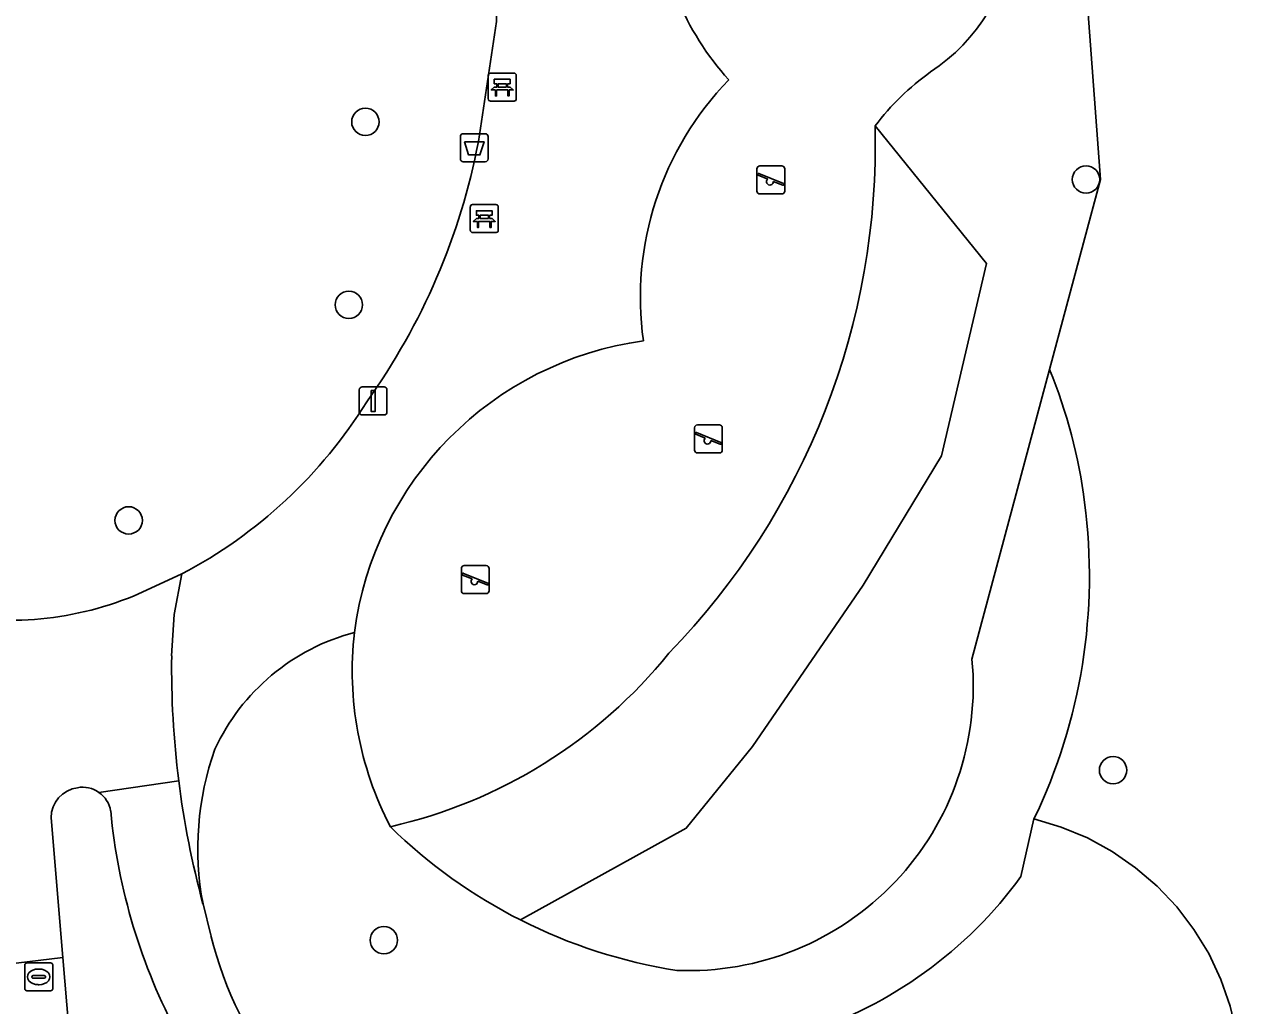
# Model space of a CAD drawing. Extents: x 162989 to 165008, y 383432 to 384338.
# Drawn here: x 164254.78 to 164298.3, y 383964.81 to 383999.9 of the extents above; entities that cross this region are included whole.
import ezdxf

# ---------------------------------------------------------------- set-up
doc = ezdxf.new("R2010")
doc.units = 0
for name, color, linetype in [('IMGEO_Afvalbak', 7, 'Continuous'), ('IMGEO_Bank', 7, 'Continuous'), ('IMGEO_Boom', 7, 'Continuous'), ('IMGEO_Brandkraan', 7, 'Continuous'), ('IMGEO_Groenvoorziening', 7, 'Continuous'), ('IMGEO_Lichtmast', 7, 'Continuous'), ('IMGEO_Speelvoorziening', 7, 'Continuous'), ('IMGEO_Terreindeel_zand', 7, 'Continuous'), ('IMGEO_Voetpad_halfverhard', 7, 'Continuous'), ('IMGEO_Voetpad_open', 7, 'Continuous')]:
    doc.layers.add(name, color=color, linetype=linetype)

msp = doc.modelspace()

# ---------------------------------------------------------------- linework, layer by layer
at = {"layer": 'IMGEO_Afvalbak'}
for p, q in [((164270.372, 383995.088), (164270.372, 383995.888)), ((164270.372, 383995.888), (164270.372, 383995.088)), ((164270.472, 383995.988), (164271.262, 383995.988)), ((164271.262, 383995.988), (164270.472, 383995.988)), ((164271.362, 383995.888), (164271.362, 383995.088)), ((164271.362, 383995.088), (164271.362, 383995.888)), ((164271.262, 383994.988), (164270.472, 383994.988)), ((164270.472, 383994.988), (164271.262, 383994.988))]:
    msp.add_line(p, q, dxfattribs=at)
msp.add_lwpolyline([(164270.515, 383995.702), (164271.219, 383995.702), (164271.07, 383995.232), (164270.664, 383995.232), (164270.515, 383995.702)], dxfattribs=at)
for centre, start, end in [((164270.472, 383995.888), 90, 180), ((164270.472, 383995.888), 90, 180), ((164271.262, 383995.888), 0, 90), ((164271.262, 383995.888), 360, 90), ((164270.472, 383995.088), 180, 270), ((164270.472, 383995.088), 180, 270), ((164271.262, 383995.088), 270, 0), ((164271.262, 383995.088), 270, 0)]:
    msp.add_arc(centre, 0.1, start, end, dxfattribs=at)
at = {"layer": 'IMGEO_Bank'}
for p, q in [((164271.367, 383997.231), (164271.367, 383998.072)), ((164271.367, 383998.072), (164271.367, 383997.231)), ((164271.442, 383998.156), (164272.283, 383998.156)), ((164272.283, 383998.156), (164271.442, 383998.156)), ((164272.367, 383998.081), (164272.367, 383997.24)), ((164272.367, 383997.24), (164272.367, 383998.081)), ((164272.064, 383997.554), (164271.671, 383997.554)), ((164271.676, 383997.662), (164271.676, 383997.768)), ((164271.72, 383997.768), (164271.72, 383997.662)), ((164272.008, 383997.774), (164271.726, 383997.774)), ((164271.726, 383997.656), (164272.008, 383997.656)), ((164272.014, 383997.662), (164272.014, 383997.768)), ((164272.058, 383997.768), (164272.058, 383997.662)), ((164272.292, 383997.156), (164271.451, 383997.156)), ((164271.451, 383997.156), (164272.292, 383997.156)), ((164270.726, 383992.531), (164270.726, 383993.372)), ((164270.726, 383993.372), (164270.726, 383992.531)), ((164270.801, 383993.456), (164271.642, 383993.456)), ((164271.642, 383993.456), (164270.801, 383993.456)), ((164271.726, 383993.381), (164271.726, 383992.54)), ((164271.726, 383992.54), (164271.726, 383993.381)), ((164271.423, 383992.854), (164271.03, 383992.854)), ((164271.035, 383992.962), (164271.035, 383993.068)), ((164271.079, 383993.068), (164271.079, 383992.962)), ((164271.367, 383993.074), (164271.085, 383993.074)), ((164271.085, 383992.956), (164271.367, 383992.956)), ((164271.373, 383992.962), (164271.373, 383993.068)), ((164271.417, 383993.068), (164271.417, 383992.962)), ((164271.651, 383992.456), (164270.81, 383992.456)), ((164270.81, 383992.456), (164271.651, 383992.456))]:
    msp.add_line(p, q, dxfattribs=at)
for points in [[(164271.67, 383997.774), (164271.584, 383997.774), (164271.584, 383997.935), (164272.147, 383997.935), (164272.147, 383997.774), (164272.064, 383997.774)], [(164271.614, 383997.554), (164271.472, 383997.554), (164271.584, 383997.656), (164271.67, 383997.656)], [(164271.664, 383997.547), (164271.664, 383997.34), (164271.621, 383997.34), (164271.621, 383997.547)], [(164272.064, 383997.656), (164272.147, 383997.656), (164272.259, 383997.554), (164272.12, 383997.554)], [(164272.114, 383997.547), (164272.114, 383997.34), (164272.07, 383997.34), (164272.07, 383997.547)], [(164271.029, 383993.074), (164270.943, 383993.074), (164270.943, 383993.235), (164271.506, 383993.235), (164271.506, 383993.074), (164271.423, 383993.074)], [(164270.973, 383992.854), (164270.831, 383992.854), (164270.943, 383992.956), (164271.029, 383992.956)], [(164271.023, 383992.847), (164271.023, 383992.64), (164270.98, 383992.64), (164270.98, 383992.847)], [(164271.423, 383992.956), (164271.506, 383992.956), (164271.618, 383992.854), (164271.479, 383992.854)], [(164271.473, 383992.847), (164271.473, 383992.64), (164271.429, 383992.64), (164271.429, 383992.847)]]:
    msp.add_lwpolyline(points, dxfattribs=at)
for centre, radius, start, end in [((164271.445, 383998.078), 0.0779, 92.4484, 184.2845), ((164271.445, 383998.078), 0.0779, 92.4484, 184.2845), ((164272.289, 383998.078), 0.0779, 2.4484, 94.2845), ((164272.289, 383998.078), 0.0779, 2.4484, 94.2845), ((164271.614, 383997.547), 0.00671, 2.8957, 87.1043), ((164271.671, 383997.547), 0.00671, 92.8957, 177.1043), ((164271.669, 383997.767), 0.00671, 2.8957, 87.1043), ((164271.669, 383997.663), 0.00671, 272.8957, 357.1043), ((164271.726, 383997.767), 0.00671, 92.8957, 177.1043), ((164271.726, 383997.663), 0.00671, 182.8957, 267.1043), ((164272.008, 383997.767), 0.00671, 2.8957, 87.1043), ((164272.008, 383997.663), 0.00671, 272.8957, 357.1043), ((164272.065, 383997.767), 0.00671, 92.8957, 177.1043), ((164272.065, 383997.663), 0.00671, 182.8957, 267.1043), ((164272.063, 383997.547), 0.00671, 2.8957, 87.1043), ((164272.12, 383997.547), 0.00671, 92.8957, 177.1043), ((164271.445, 383997.234), 0.0779, 182.4484, 274.2845), ((164271.445, 383997.234), 0.0779, 182.4484, 274.2845), ((164272.289, 383997.234), 0.0779, 272.4484, 4.2845), ((164272.289, 383997.234), 0.0779, 272.4484, 4.2845), ((164270.804, 383993.378), 0.0779, 92.4484, 184.2845), ((164270.804, 383993.378), 0.0779, 92.4484, 184.2845), ((164271.648, 383993.378), 0.0779, 2.4484, 94.2845), ((164271.648, 383993.378), 0.0779, 2.4484, 94.2845), ((164270.973, 383992.847), 0.00671, 2.8957, 87.1043), ((164271.03, 383992.847), 0.00671, 92.8957, 177.1043), ((164271.028, 383993.067), 0.00671, 2.8957, 87.1043), ((164271.028, 383992.963), 0.00671, 272.8957, 357.1043), ((164271.085, 383993.067), 0.00671, 92.8957, 177.1043), ((164271.085, 383992.963), 0.00671, 182.8957, 267.1043), ((164271.367, 383993.067), 0.00671, 2.8957, 87.1043), ((164271.367, 383992.963), 0.00671, 272.8957, 357.1043), ((164271.424, 383993.067), 0.00671, 92.8957, 177.1043), ((164271.424, 383992.963), 0.00671, 182.8957, 267.1043), ((164271.422, 383992.847), 0.00671, 2.8957, 87.1043), ((164271.479, 383992.847), 0.00671, 92.8957, 177.1043), ((164270.804, 383992.534), 0.0779, 182.4484, 274.2845), ((164270.804, 383992.534), 0.0779, 182.4484, 274.2845), ((164271.648, 383992.534), 0.0779, 272.4484, 4.2845), ((164271.648, 383992.534), 0.0779, 272.4484, 4.2845)]:
    msp.add_arc(centre, radius, start, end, dxfattribs=at)
at = {"layer": 'IMGEO_Boom'}
for centre in [(164266.973, 383996.411), (164292.739, 383994.351), (164266.385, 383989.869), (164258.51, 383982.161), (164293.706, 383973.23), (164267.637, 383967.15)]:
    msp.add_circle(centre, 0.489, dxfattribs=at)
at = {"layer": 'IMGEO_Brandkraan'}
for p, q in [((164254.794, 383965.41), (164254.794, 383966.262)), ((164254.869, 383966.336), (164255.721, 383966.336)), ((164255.795, 383966.262), (164255.795, 383965.41)), ((164255.053, 383965.83), (164255.053, 383965.842)), ((164255.491, 383965.793), (164255.093, 383965.793)), ((164255.096, 383965.879), (164255.494, 383965.879)), ((164255.282, 383966.116), (164255.307, 383966.116)), ((164255.537, 383965.842), (164255.537, 383965.83)), ((164255.721, 383965.336), (164254.869, 383965.336)), ((164255.305, 383965.556), (164255.28, 383965.556))]:
    msp.add_line(p, q, dxfattribs=at)
for points in [[(164254.794, 383965.41), (164254.794, 383966.262)], [(164254.869, 383966.336), (164255.721, 383966.336)], [(164255.795, 383966.262), (164255.795, 383965.41)], [(164255.721, 383965.336), (164254.869, 383965.336)]]:
    msp.add_lwpolyline(points, dxfattribs=at)
for centre, radius, start, end in [((164254.871, 383966.26), 0.0765, 91.552, 178.448), ((164254.871, 383966.26), 0.0765, 91.552, 178.448), ((164255.719, 383966.26), 0.0765, 1.552, 88.448), ((164255.719, 383966.26), 0.0765, 1.552, 88.448), ((164255.093, 383965.839), 0.0403, 85.8775, 175.7526), ((164255.09, 383965.829), 0.0366, 178.938, 274.7102), ((164255.494, 383965.836), 0.043, 264.8664, 352.4533), ((164255.498, 383965.841), 0.0386, 1.7309, 96.639), ((164254.871, 383965.412), 0.0765, 181.552, 268.448), ((164254.871, 383965.412), 0.0765, 181.552, 268.448), ((164255.719, 383965.412), 0.0765, 271.552, 358.448), ((164255.719, 383965.412), 0.0765, 271.552, 358.448)]:
    msp.add_arc(centre, radius, start, end, dxfattribs=at)
for centre, major_axis, ratio, start_param, end_param in [((164255.281, 383965.836), (-0.387, 0.002), 0.722429, 4.712389, 7.853982), ((164255.306, 383965.836), (-0.39, 0.002), 0.717154, 1.570796, 4.712389)]:
    msp.add_ellipse(centre, major_axis=major_axis, ratio=ratio, start_param=start_param, end_param=end_param, dxfattribs=at)
at = {"layer": 'IMGEO_Groenvoorziening'}
for points in [[(164288.662, 383977.2), (164291.436, 383987.559), (164293.255, 383994.351), (164292.153, 384009.25), (164298.429, 384010.231), (164302.896, 384010.93), (164302.184, 384018.925), (164303.688, 384019.058), (164302.638, 384030.22), (164301.02, 384044.871), (164300.356, 384050.053), (164296.87, 384049.974)], [(164290.879, 383971.484), (164291.851, 383971.193), (164292.788, 383970.802), (164293.679, 383970.315), (164294.514, 383969.738), (164295.284, 383969.077), (164295.981, 383968.339), (164296.597, 383967.532), (164297.125, 383966.665), (164297.559, 383965.747), (164297.895, 383964.79), (164298.179, 383963.584), (164302.701, 383965.175), (164298.429, 384010.231), (164292.153, 384009.25), (164293.255, 383994.351), (164291.436, 383987.559)], [(164271.013, 383995.709), (164271.664, 384000), (164271.682, 384000.988)], [(164272.522, 383967.87), (164278.449, 383971.153), (164280.817, 383974.075), (164284.774, 383979.848), (164287.568, 383984.471), (164289.185, 383991.35), (164285.198, 383996.269)], [(164285.198, 383996.269), (164289.185, 383991.35), (164287.568, 383984.471), (164284.774, 383979.848), (164280.817, 383974.075), (164278.449, 383971.153), (164272.522, 383967.87)], [(164291.436, 383987.559), (164288.662, 383977.2)], [(164258.685, 383979.455), (164260.414, 383980.246)], [(164255.736, 383971.524), (164256.154, 383966.522), (164257.974, 383944.95)], [(164290.412, 383969.419), (164290.879, 383971.484)], [(164296.828, 383963.108), (164298.179, 383963.584), (164297.895, 383964.79), (164297.559, 383965.747), (164297.125, 383966.665), (164296.597, 383967.532), (164295.981, 383968.339), (164295.284, 383969.077), (164294.514, 383969.738), (164293.679, 383970.315), (164292.788, 383970.802), (164291.851, 383971.193), (164290.879, 383971.484), (164290.412, 383969.419)], [(164261.168, 383968.448), (164261.446, 383967.321)]]:
    msp.add_lwpolyline(points, dxfattribs=at)
for centre, radius, start, end in [((164283.431, 384003.87), 6.801, 303.4823, 44.5231), ((164292.547, 383990.688), 9.228, 125.5424, 142.7885), ((164259.091, 383995.605), 26.115, 315.8266, 1.4574), ((164247.827, 384000.144), 23.606, 324.3982, 349.1704), ((164274.299, 383980.516), 18.528, 7.0684, 22.3417), ((164274.299, 383980.516), 18.528, 7.0684, 22.3417), ((164252.402, 383995.468), 17.202, 297.7585, 328.1939), ((164272.843, 383980.165), 20.017, 334.2969, 7.5514), ((164272.843, 383980.165), 20.017, 334.2969, 7.5514), ((164254.242, 383990.38), 11.794, 256.6872, 292.131), ((164268.556, 383970.724), 7.689, 104.8962, 154.9518), ((164278.591, 383976.784), 12.088, 173.4927, 207.4796), ((164263.922, 383988.632), 17.867, 282.7541, 321.0785), ((164278.523, 383976.241), 10.184, 267.6572, 5.4012), ((164278.523, 383976.241), 10.184, 267.6572, 5.4012), ((164271.629, 383970.43), 10.647, 160.5268, 190.7265), ((164256.831, 383971.517), 1.095, 97.9566, 179.6339), ((164256.859, 383971.591), 1.026, 55.046, 100.1335), ((164256.856, 383971.594), 1.025, 9.7895, 54.8396), ((164278.946, 383973.748), 21.171, 185.3671, 208.1991), ((164280.984, 383984.597), 18.746, 225.5908, 243.1664), ((164280.984, 383984.597), 18.746, 225.5908, 243.1664), ((164278.018, 383978.428), 15.322, 305.7452, 323.9879), ((164278.018, 383978.428), 15.322, 305.7452, 323.9879), ((164281, 383984.57), 18.729, 243.0847, 261.1135), ((164281, 383984.57), 18.729, 243.0847, 261.1135), ((164275.396, 383970.843), 14.388, 194.1708, 218.1535), ((164277.935, 383978.471), 15.406, 270.5692, 305.9015), ((164277.935, 383978.471), 15.406, 270.5692, 305.9015)]:
    msp.add_arc(centre, radius, start, end, dxfattribs=at)
at = {"layer": 'IMGEO_Lichtmast'}
for p, q in [((164266.756, 383986.033), (164266.756, 383986.833)), ((164266.756, 383986.833), (164266.756, 383986.033)), ((164266.856, 383986.933), (164267.646, 383986.933)), ((164267.646, 383986.933), (164266.856, 383986.933)), ((164267.746, 383986.833), (164267.746, 383986.033)), ((164267.746, 383986.033), (164267.746, 383986.833)), ((164267.646, 383985.933), (164266.856, 383985.933)), ((164266.856, 383985.933), (164267.646, 383985.933))]:
    msp.add_line(p, q, dxfattribs=at)
msp.add_lwpolyline([(164267.176, 383986.808), (164267.326, 383986.808), (164267.326, 383986.058), (164267.176, 383986.058), (164267.176, 383986.808)], dxfattribs=at)
for centre, start, end in [((164266.856, 383986.833), 90, 180), ((164266.856, 383986.833), 90, 180), ((164267.646, 383986.833), 0, 90), ((164267.646, 383986.833), 360, 90), ((164266.856, 383986.033), 180, 270), ((164266.856, 383986.033), 180, 270), ((164267.646, 383986.033), 270, 0), ((164267.646, 383986.033), 270, 0)]:
    msp.add_arc(centre, 0.1, start, end, dxfattribs=at)
at = {"layer": 'IMGEO_Speelvoorziening'}
for p, q in [((164280.975, 383993.936), (164280.975, 383994.736)), ((164280.975, 383994.736), (164280.975, 383993.936)), ((164281.358, 383994.364), (164281.019, 383994.501)), ((164281.044, 383994.561), (164281.92, 383994.208)), ((164281.075, 383994.836), (164281.865, 383994.836)), ((164281.865, 383994.836), (164281.075, 383994.836)), ((164281.965, 383994.736), (164281.965, 383993.936)), ((164281.965, 383993.936), (164281.965, 383994.736)), ((164281.896, 383994.148), (164281.556, 383994.285)), ((164281.865, 383993.836), (164281.075, 383993.836)), ((164281.075, 383993.836), (164281.865, 383993.836)), ((164278.743, 383984.674), (164278.743, 383985.474)), ((164278.743, 383985.474), (164278.743, 383984.674)), ((164278.812, 383985.299), (164279.688, 383984.946)), ((164278.843, 383985.574), (164279.633, 383985.574)), ((164279.633, 383985.574), (164278.843, 383985.574)), ((164279.733, 383985.474), (164279.733, 383984.674)), ((164279.733, 383984.674), (164279.733, 383985.474)), ((164279.126, 383985.102), (164278.787, 383985.239)), ((164279.664, 383984.886), (164279.324, 383985.023)), ((164279.633, 383984.574), (164278.843, 383984.574)), ((164278.843, 383984.574), (164279.633, 383984.574)), ((164270.508, 383980.542), (164271.298, 383980.542)), ((164271.298, 383980.542), (164270.508, 383980.542)), ((164270.408, 383979.642), (164270.408, 383980.442)), ((164270.408, 383980.442), (164270.408, 383979.642)), ((164270.791, 383980.07), (164270.452, 383980.207)), ((164270.477, 383980.267), (164271.353, 383979.914)), ((164271.398, 383980.442), (164271.398, 383979.642)), ((164271.398, 383979.642), (164271.398, 383980.442)), ((164271.329, 383979.854), (164270.989, 383979.991)), ((164271.298, 383979.542), (164270.508, 383979.542)), ((164270.508, 383979.542), (164271.298, 383979.542))]:
    msp.add_line(p, q, dxfattribs=at)
for centre, radius, start, end in [((164281.075, 383994.736), 0.1, 90, 180), ((164281.075, 383994.736), 0.1, 90, 180), ((164281.032, 383994.531), 0.0327, 68.078, 248.078), ((164281.865, 383994.736), 0.1, 0, 90), ((164281.865, 383994.736), 0.1, 360, 90), ((164281.437, 383994.274), 0.12, 130.9928, 5.1632), ((164281.908, 383994.178), 0.0327, 248.078, 68.078), ((164281.075, 383993.936), 0.1, 180, 270), ((164281.075, 383993.936), 0.1, 180, 270), ((164281.865, 383993.936), 0.1, 270, 0), ((164281.865, 383993.936), 0.1, 270, 0), ((164278.843, 383985.474), 0.1, 90, 180), ((164278.843, 383985.474), 0.1, 90, 180), ((164278.8, 383985.269), 0.0327, 68.078, 248.078), ((164279.633, 383985.474), 0.1, 0, 90), ((164279.633, 383985.474), 0.1, 360, 90), ((164279.205, 383985.012), 0.12, 130.9928, 5.1632), ((164279.676, 383984.916), 0.0327, 248.078, 68.078), ((164278.843, 383984.674), 0.1, 180, 270), ((164278.843, 383984.674), 0.1, 180, 270), ((164279.633, 383984.674), 0.1, 270, 0), ((164279.633, 383984.674), 0.1, 270, 0), ((164270.508, 383980.442), 0.1, 90, 180), ((164270.508, 383980.442), 0.1, 90, 180), ((164271.298, 383980.442), 0.1, 0, 90), ((164271.298, 383980.442), 0.1, 360, 90), ((164270.465, 383980.237), 0.0327, 68.078, 248.078), ((164270.87, 383979.98), 0.12, 130.9928, 5.1632), ((164270.508, 383979.642), 0.1, 180, 270), ((164270.508, 383979.642), 0.1, 180, 270), ((164271.298, 383979.642), 0.1, 270, 0), ((164271.298, 383979.642), 0.1, 270, 0), ((164271.341, 383979.884), 0.0327, 248.078, 68.078)]:
    msp.add_arc(centre, radius, start, end, dxfattribs=at)
at = {"layer": 'IMGEO_Terreindeel_zand'}
for centre, radius, start, end in [((164283.431, 384003.87), 6.801, 303.4823, 44.5231), ((164287.842, 384004.937), 10.556, 183.7578, 221.7258), ((164287.969, 383990.133), 11.162, 135.8279, 187.978), ((164292.547, 383990.688), 9.228, 125.5424, 142.7885), ((164259.091, 383995.605), 26.115, 315.8266, 1.4574), ((164278.583, 383976.596), 12.103, 97.9194, 172.6049), ((164278.591, 383976.784), 12.088, 173.4927, 207.4796), ((164263.922, 383988.632), 17.867, 282.7541, 321.0785)]:
    msp.add_arc(centre, radius, start, end, dxfattribs=at)
at = {"layer": 'IMGEO_Voetpad_halfverhard'}
for points in [[(164260.047, 383977.319), (164260.133, 383978.795), (164260.414, 383980.246), (164258.685, 383979.455)], [(164253.024, 383974.29), (164253.129, 383973.007), (164253.686, 383966.227), (164256.154, 383966.522), (164255.736, 383971.524)], [(164260.3, 383972.845), (164257.447, 383972.432)], [(164257.447, 383972.432), (164260.3, 383972.845)], [(164261.446, 383967.321), (164261.168, 383968.448)]]:
    msp.add_lwpolyline(points, dxfattribs=at)
for centre, radius, start, end in [((164254.242, 383990.38), 11.794, 256.6872, 292.131), ((164292.429, 383976.906), 32.384, 179.2693, 187.2039), ((164292.455, 383976.908), 32.411, 187.2024, 195.1317), ((164256.831, 383971.517), 1.095, 97.9566, 179.6339), ((164256.859, 383971.591), 1.026, 55.046, 100.1335), ((164256.856, 383971.594), 1.025, 9.7895, 54.8396), ((164278.946, 383973.748), 21.171, 185.3671, 208.1991), ((164275.396, 383970.843), 14.388, 194.1708, 218.1535)]:
    msp.add_arc(centre, radius, start, end, dxfattribs=at)
at = {"layer": 'IMGEO_Voetpad_open'}
for points in [[(164271.682, 384000.988), (164271.664, 384000), (164271.013, 383995.709)], [(164260.414, 383980.246), (164260.133, 383978.795), (164260.047, 383977.319)], [(164256.154, 383966.522), (164253.686, 383966.227), (164254.313, 383959.063), (164254.409, 383957.867), (164254.766, 383953.415), (164255.591, 383942.692), (164260.052, 383943.038)], [(164257.974, 383944.95), (164256.154, 383966.522)]]:
    msp.add_lwpolyline(points, dxfattribs=at)
for centre, radius, start, end in [((164287.842, 384004.937), 10.556, 183.7578, 221.7258), ((164287.969, 383990.133), 11.162, 135.8279, 187.978), ((164247.827, 384000.144), 23.606, 324.3982, 349.1704), ((164278.583, 383976.596), 12.103, 97.9194, 172.6049), ((164252.402, 383995.468), 17.202, 297.7585, 328.1939), ((164268.556, 383970.724), 7.689, 104.8962, 154.9518), ((164292.429, 383976.906), 32.384, 179.2693, 187.2039), ((164271.629, 383970.43), 10.647, 160.5268, 190.7265), ((164292.455, 383976.908), 32.411, 187.2024, 195.1317)]:
    msp.add_arc(centre, radius, start, end, dxfattribs=at)

doc.saveas('drawing.dxf')
